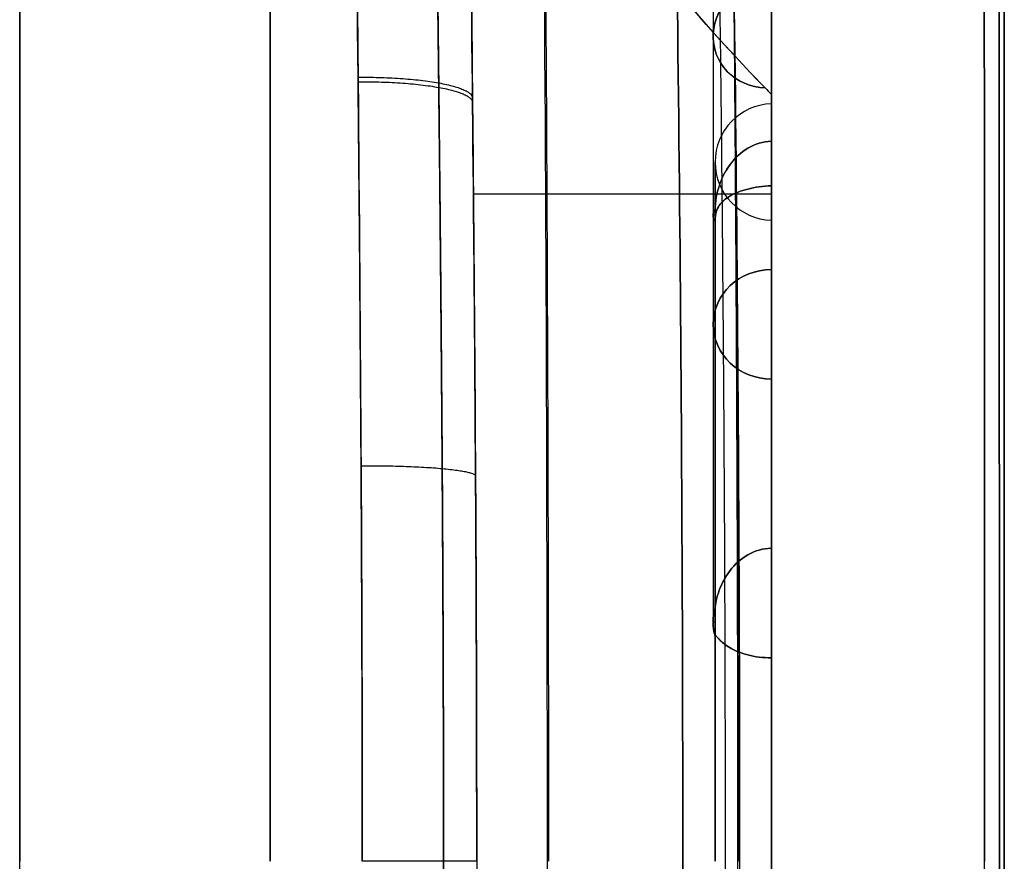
# Model space of a CAD drawing. Header units: millimetres. Extents: x -105 to 152, y -114 to 65.
# Tile 322 of 329: x 144 to 152, y 0 to 7. Entities that reach past the tile are written whole.
import ezdxf

# ---------------------------------------------------------------- set-up
doc = ezdxf.new("R2010")
doc.units = ezdxf.units.MM
doc.layers.add('Layer 01', color=18, linetype='Continuous', true_color=0x000000)

# ---------------------------------------------------------------- blocks, each defined once
blk = doc.blocks.new('Block 02')
at = {"layer": 'Layer 01'}
for p, q in [((143.6228, -35.6503), (143.6228, 35.6503)), ((149.576, 17.5, 7.2487), (149.576, 5.5433, 2.2961)), ((149.576, 17.5, -7.2487), (149.576, 5.5433, -2.2961)), ((150.076, 17.5, 11.2226), (150.076, 4.6168, 11.2226)), ((150.076, 17.5), (150.076, 6.4997)), ((150.076, 17.5, -6.7075), (150.076, 6.1785, -2.018)), ((150.076, 17.5, -11.2226), (150.076, 4.6168, -11.2226)), ((152.076, 17.5), (152.076, -17.5)), ((150.076, 7.5756, -19.3518), (150.076, 3.1685, -7.2434)), ((149.576, 7.0775, 19.4452), (149.576, 2.0521, 5.6382)), ((149.576, 7.0775, -19.4452), (149.576, 2.0521, -5.6382)), ((149.5928, 5.5433, 2.2961), (149.576, 5.5433, 2.2961)), ((149.5928, 5.5433, -2.2961), (149.576, 5.5433, -2.2961)), ((150.076, 5.5003), (150.076, -5.5003)), ((150.076, 4.1836, 12.9561), (150.076, -4.1836, 12.9561)), ((150.076, 4.1836, -12.9561), (150.076, -4.1836, -12.9561)), ((149.5928, 2.0521, 5.6382), (149.576, 2.0521, 5.6382)), ((149.5928, 2.0521, -5.6382), (149.576, 2.0521, -5.6382))]:
    blk.add_line(p, q, dxfattribs=at)
at = {"layer": 'Layer 01', "extrusion": (-1, 2.33222e-16, 5.64488e-16)}
for centre, radius, start, end in [((0, 0, -145.7725), 35.6127, 90, 270), ((0, 0, -149.5928), 6, 157.52521, 202.47479), ((0, 0, -149.5928), 6, 110.02521, 157.47479), ((0, 0, -149.5928), 6, 202.52521, 249.97479), ((0, 0, -149.5928), 6, 90, 109.97479), ((0, 0, -149.5928), 6, 250.02521, 270)]:
    blk.add_arc(centre, radius, start, end, dxfattribs=at)
at = {"layer": 'Layer 01', "extrusion": (1, 2.16783e-31, -3.98619e-16)}
blk.add_arc((0, 0, 143.6228), 35.6503, 270, 90, dxfattribs=at)
at = {"layer": 'Layer 01', "extrusion": (-1, 1.27807e-15, 1.20939e-29)}
blk.add_arc((0, 0, -150.076), 6.4997, 161.91192, 198.08808, dxfattribs=at)
at = {"layer": 'Layer 01'}
blk.add_arc((150.0928, 6), 0.5, 91.92337, 268.07663, dxfattribs=at)
at = {"layer": 'Layer 01', "extrusion": (-1, 5.06295e-16, 5.28883e-16)}
blk.add_arc((0, 0, -150.076), 6.4997, 114.41192, 153.08808, dxfattribs=at)
at = {"layer": 'Layer 01', "extrusion": (-1, 4.17701e-14, -9.13735e-14)}
blk.add_arc((0, 0, -150.076), 6.4997, 206.91192, 245.58808, dxfattribs=at)
at = {"layer": 'Layer 01', "extrusion": (-2.41786e-14, -0.92388, -0.382683)}
blk.add_arc((150.076, 0, -6), 0.5, 165.11278, 194.88722, dxfattribs=at)
at = {"layer": 'Layer 01', "extrusion": (-2.03941e-14, -0.92388, 0.382683)}
blk.add_arc((150.076, 0, -6), 0.5, 165.11278, 194.88722, dxfattribs=at)
at = {"layer": 'Layer 01', "extrusion": (1, -2.33222e-16, -1.8771e-31)}
blk.add_arc((0, 0, 150.076), 5.5003, 270, 90, dxfattribs=at)
at = {"layer": 'Layer 01', "extrusion": (0, -0.34202, 0.939693)}
blk.add_arc((150.076, 0, -13.4713), 0.5, 90, 270, dxfattribs=at)
at = {"layer": 'Layer 01', "extrusion": (0, -0.34202, -0.939693)}
blk.add_arc((150.076, 0, -13.4713), 0.5, 90, 270, dxfattribs=at)
at = {"layer": 'Layer 01', "extrusion": (5.13007e-14, -0.34202, -0.939693)}
blk.add_arc((150.076, 0, -6), 0.5, 165.11278, 194.88722, dxfattribs=at)
at = {"layer": 'Layer 01', "extrusion": (3.50022e-12, -0.34202, 0.939693)}
blk.add_arc((150.076, 0, -6), 0.5, 165.11278, 194.88722, dxfattribs=at)
at = {"layer": 'Layer 01', "extrusion": (-1, -6.76866e-17, -4.94507e-16)}
blk.add_arc((0, 0, -150.076), 6.4997, 90, 105.58808, dxfattribs=at)
at = {"layer": 'Layer 01', "extrusion": (-1, 2.33222e-16, -1.70388e-15)}
blk.add_arc((0, 0, -150.076), 6.4997, 254.41192, 270, dxfattribs=at)
at = {"layer": 'Layer 01'}
for points, knots in [([(151.889, 17.5942, 19.7269), (151.8952, 14.6665, 19.9756), (151.8997, 11.7328, 20.1622), (151.9057, 5.8666, 20.4107), (151.9072, 2.9334, 20.4727), (151.9072, 0, 20.4727)], [-17.616581, -17.616581, -17.616581, -17.616581, -8.808291, -8.808291, 0, 0, 0, 0]), ([(151.889, -17.5942, -19.7269), (151.8952, -14.6666, -19.9756), (151.8997, -11.733, -20.1622), (151.9057, -5.867, -20.4106), (151.9087, -0.0007, -20.5347), (151.9057, 5.866, -20.4107), (151.8997, 11.7331, -20.1622), (151.8952, 14.6666, -19.9756), (151.889, 17.5942, -19.7269)], [-35.234475, -35.234475, -35.234475, -35.234475, -26.425856, -26.425856, -17.617237, -8.808619, -8.808619, 0, 0, 0, 0]), ([(146.5639, 0, 35.5989), (146.5639, 1.1294, 35.5989), (146.5603, 2.2689, 35.5445), (146.5476, 4.5145, 35.3298), (146.5384, 5.626, 35.1699), (146.5075, 8.9272, 34.5352), (146.4812, 11.0842, 33.9071), (146.4752, 13.1954, 33.0647)], [0, 0, 0, 0, 3.382657, 3.382657, 6.765314, 6.765314, 13.530628, 13.530628, 13.530628, 13.530628]), ([(146.4752, 13.1954, -33.0647), (146.4782, 12.1404, -33.4857), (146.4866, 11.0654, -33.8559), (146.5066, 8.8887, -34.491), (146.5181, 7.7935, -34.7543), (146.549, 4.4877, -35.3864), (146.5639, 2.2574, -35.5989), (146.5639, 0, -35.5989)], [0, 0, 0, 0, 3.382634, 3.382634, 6.765268, 6.765268, 13.530536, 13.530536, 13.530536, 13.530536]), ([(149.6792, 12.0104, -38.9978), (149.7631, 8.0074, -38.9962), (149.8037, 4.0037, -38.9954), (149.8037, -4.0035, -38.9954), (149.7631, -8.0074, -38.9962), (149.6792, -12.0104, -38.9978)], [0, 0, 0, 0, 12.011526, 12.011526, 24.023052, 24.023052, 24.023052, 24.023052]), ([(147.5464, 0, 34.5935), (147.5464, 0.9682, 34.5935), (147.5437, 1.9447, 34.5535), (147.5337, 3.8747, 34.395), (147.5264, 4.8316, 34.2767), (147.5006, 7.6781, 33.8072), (147.4777, 9.5439, 33.342), (147.4644, 11.3772, 32.7204)], [0, 0, 0, 0, 2.897555, 2.897555, 5.795109, 5.795109, 11.590218, 11.590218, 11.590218, 11.590218]), ([(147.4644, 11.3772, -32.7204), (147.4711, 10.4556, -33.0328), (147.4804, 9.5193, -33.3074), (147.4996, 7.6413, -33.7755), (147.5095, 6.6973, -33.9698), (147.5352, 3.8511, -34.4367), (147.5464, 1.9345, -34.5936), (147.5464, -0.9697, -34.5935), (147.5437, -1.946, -34.5534), (147.5337, -3.8758, -34.3948), (147.5263, -4.8325, -34.2766), (147.5006, -7.6786, -33.8071), (147.4777, -9.5442, -33.3419), (147.4644, -11.3772, -32.7204)], [0, 0, 0, 0, 2.897549, 2.897549, 5.795099, 5.795099, 11.590197, 11.590197, 14.487746, 14.487746, 17.385296, 17.385296, 23.180394, 23.180394, 23.180394, 23.180394]), ([(147.5013, 11.1194, -32.0122), (147.6275, 10.3567, -29.9167), (147.9016, 9.5977, -27.8309), (148.7441, 8.0982, -23.7087), (149.3121, 7.3587, -21.6746), (150.0243, 6.6355, -19.6849)], [0, 0, 0, 0, 6.703993, 6.703993, 13.407987, 13.407987, 13.407987, 13.407987]), ([(150.0243, 6.6355, -19.6849), (149.8984, 6.6407, -19.6608), (149.7794, 6.6925, -19.621), (149.6145, 6.8634, -19.5299), (149.5701, 6.9828, -19.4786), (149.5834, 7.2216, -19.394), (149.6408, 7.3413, -19.3605), (149.8252, 7.515, -19.3297), (149.9509, 7.5685, -19.3324), (150.076, 7.5756, -19.3518)], [0, 0, 0, 0, 0.391257, 0.391257, 0.782514, 0.782514, 1.173771, 1.173771, 1.565028, 1.565028, 1.565028, 1.565028]), ([(150.076, 7.5756, 19.3518), (149.951, 7.5685, 19.3324), (149.8257, 7.5156, 19.3296), (149.6401, 7.3406, 19.3607), (149.5833, 7.2215, 19.3941), (149.5701, 6.982, 19.4789), (149.6149, 6.8628, 19.5301), (149.7794, 6.6926, 19.621), (149.8995, 6.6406, 19.661), (150.0243, 6.6355, 19.6849)], [0, 0, 0, 0, 0.391266, 0.391266, 0.782533, 0.782533, 1.173799, 1.173799, 1.565065, 1.565065, 1.565065, 1.565065]), ([(149.5928, 5.5924, 2.1774), (149.5929, 5.6258, 2.1908), (149.597, 5.6634, 2.1893), (149.6098, 5.7329, 2.1781), (149.6186, 5.7667, 2.1687), (149.6512, 5.8639, 2.1387), (149.6821, 5.9253, 2.1153), (149.763, 6.0345, 2.0731), (149.814, 6.0832, 2.0534), (149.9343, 6.1542, 2.0253), (150.0037, 6.1763, 2.0171), (150.076, 6.1785, 2.018)], [0, 0, 0, 0, 0.1080816, 0.1080816, 0.2161632, 0.2161632, 0.4323264, 0.4323264, 0.6484896, 0.6484896, 0.8646528, 0.8646528, 0.8646528, 0.8646528]), ([(150.076, 6.1785, -2.018), (150.0037, 6.1763, -2.0171), (149.9341, 6.1542, -2.0254), (149.8136, 6.0829, -2.0535), (149.7628, 6.0344, -2.0731), (149.6817, 5.9247, -2.1156), (149.6512, 5.8637, -2.1387), (149.6185, 5.7666, -2.1687), (149.6097, 5.7328, -2.1782), (149.597, 5.6631, -2.1893), (149.5929, 5.6254, -2.1907), (149.5928, 5.5924, -2.1774)], [0, 0, 0, 0, 0.2161577, 0.2161577, 0.4323154, 0.4323154, 0.648473, 0.648473, 0.7565519, 0.7565519, 0.8646307, 0.8646307, 0.8646307, 0.8646307]), ([(150.076, 5.7958, 2.9419), (150.0037, 5.7936, 2.941), (149.9341, 5.7838, 2.9195), (149.8136, 5.7533, 2.8492), (149.7628, 5.7329, 2.8011), (149.6817, 5.6853, 2.6934), (149.6512, 5.6586, 2.634), (149.6185, 5.6111, 2.5441), (149.6097, 5.5939, 2.5135), (149.597, 5.5525, 2.4564), (149.5929, 5.527, 2.4288), (149.5928, 5.4941, 2.4148)], [0, 0, 0, 0, 0.2161611, 0.2161611, 0.4323222, 0.4323222, 0.6484833, 0.6484833, 0.7565638, 0.7565638, 0.8646444, 0.8646444, 0.8646444, 0.8646444]), ([(149.5928, 5.4941, -2.4148), (149.5929, 5.527, -2.4288), (149.597, 5.5524, -2.4563), (149.6098, 5.5941, -2.5137), (149.6184, 5.611, -2.5438), (149.651, 5.6584, -2.6336), (149.6819, 5.6854, -2.6936), (149.7623, 5.7326, -2.8004), (149.8131, 5.7532, -2.8489), (149.9337, 5.7837, -2.9194), (150.0038, 5.7936, -2.941), (150.076, 5.7958, -2.9419)], [0, 0, 0, 0, 0.1080801, 0.1080801, 0.2161602, 0.2161602, 0.4323205, 0.4323205, 0.6484807, 0.6484807, 0.8646409, 0.8646409, 0.8646409, 0.8646409]), ([(149.5928, 2.1728, 5.5942), (149.5929, 2.1856, 5.6282), (149.597, 2.2118, 5.6543), (149.6097, 2.2669, 5.6981), (149.6184, 2.2967, 5.7166), (149.6513, 2.3851, 5.7684), (149.6817, 2.4428, 5.7973), (149.7627, 2.5482, 5.8496), (149.8131, 2.5953, 5.872), (149.9346, 2.6648, 5.9058), (150.0048, 2.6855, 5.9164), (150.076, 2.6863, 5.9186)], [0, 0, 0, 0, 0.1080862, 0.1080862, 0.2161724, 0.2161724, 0.4323448, 0.4323448, 0.6485172, 0.6485172, 0.8646896, 0.8646896, 0.8646896, 0.8646896]), ([(150.076, 2.6863, -5.9186), (150.0037, 2.6855, -5.9163), (149.934, 2.6644, -5.9056), (149.8136, 2.5956, -5.8721), (149.7626, 2.548, -5.8495), (149.6821, 2.4434, -5.7977), (149.6511, 2.3846, -5.7681), (149.6185, 2.2969, -5.7167), (149.6098, 2.2674, -5.6984), (149.597, 2.2118, -5.6544), (149.5929, 2.1855, -5.628), (149.5928, 2.1728, -5.5942)], [0, 0, 0, 0, 0.2161655, 0.2161655, 0.4323311, 0.4323311, 0.6484966, 0.6484966, 0.7565794, 0.7565794, 0.8646622, 0.8646622, 0.8646622, 0.8646622]), ([(150.076, 1.7466, 6.2606), (150.0041, 1.7458, 6.2584), (149.934, 1.755, 6.2367), (149.8135, 1.7862, 6.1666), (149.7627, 1.808, 6.1189), (149.6822, 1.8548, 6.012), (149.6512, 1.8809, 5.9515), (149.6186, 1.9151, 5.8558), (149.6098, 1.926, 5.8226), (149.597, 1.9402, 5.7533), (149.5929, 1.9435, 5.7164), (149.5928, 1.9314, 5.6821)], [0, 0, 0, 0, 0.2161691, 0.2161691, 0.4323383, 0.4323383, 0.6485074, 0.6485074, 0.7565919, 0.7565919, 0.8646765, 0.8646765, 0.8646765, 0.8646765]), ([(149.5928, 1.9314, -5.6821), (149.5929, 1.9435, -5.7163), (149.597, 1.9402, -5.7532), (149.6097, 1.9261, -5.8221), (149.6184, 1.9152, -5.8554), (149.6513, 1.8808, -5.9519), (149.6817, 1.8552, -6.0112), (149.7627, 1.808, -6.119), (149.8131, 1.7863, -6.1665), (149.9346, 1.7548, -6.237), (150.0048, 1.7458, -6.2584), (150.076, 1.7466, -6.2606)], [0, 0, 0, 0, 0.1080865, 0.1080865, 0.216173, 0.216173, 0.4323459, 0.4323459, 0.6485189, 0.6485189, 0.8646919, 0.8646919, 0.8646919, 0.8646919])]:
    blk.add_open_spline(points, degree=3, knots=knots, dxfattribs=at)
for points, degree in [([(150.076, 17.5, 6.7075), (150.076, 11.8393, 4.3628), (150.076, 6.1785, 2.018)], 2), ([(150.076, 6.1785, -2.018), (150.076, 11.8393, -4.3628), (150.076, 17.5, -6.7075)], 2), ([(150.076, 5.7958, 2.9419), (150.076, 11.5522, 5.3263), (150.076, 17.3087, 7.7107)], 2), ([(150.076, 17.3087, -7.7107), (150.076, 11.5522, -5.3263), (150.076, 5.7958, -2.9419)], 2), ([(149.8037, 0, 38.9954), (149.8037, 4.0035, 38.9954), (149.7631, 8.0074, 38.9962), (149.6792, 12.0104, 38.9978)], 3), ([(150.0243, 6.6355, 19.6849), (148.5999, 8.082, 23.6642), (147.7535, 9.5945, 27.8226), (147.5013, 11.1194, 32.0122)], 3), ([(148.1259, 9.2207, 26.7942), (148.1502, 6.1496, 26.9398), (148.1624, 3.0748, 27.0127), (148.1624, 0, 27.0127)], 3), ([(150.076, 7.5756, 19.3518), (150.076, 5.1309, 12.6352), (150.076, 2.6863, 5.9186)], 2), ([(150.076, 2.6863, -5.9186), (150.076, 5.1309, -12.6352), (150.076, 7.5756, -19.3518)], 2), ([(150.0243, 6.6355, 19.6849), (150.0414, 6.6163, 19.6373), (150.0586, 6.5979, 19.5894), (150.076, 6.5803, 19.5412)], 3), ([(150.0243, 6.6355, -19.6849), (150.0414, 6.6163, -19.6373), (150.0586, 6.5979, -19.5894), (150.076, 6.5803, -19.5412)], 3), ([(150.076, 1.7466, 6.2606), (150.076, 4.1635, 12.9009), (150.076, 6.5803, 19.5412)], 2), ([(150.076, 6.5803, -19.5412), (150.076, 4.1635, -12.9009), (150.076, 1.7466, -6.2606)], 2)]:
    blk.add_open_spline(points, degree=degree, dxfattribs=at)
for points, weights, knots in [([(152.0289, -17.5478, 19.2159), (152.0321, -11.7001, 19.7287), (152.0335, -5.8485, 19.9837), (152.0335, 5.8485, 19.9837), (152.0321, 11.7001, 19.7287), (152.0289, 17.5478, 19.2159)], [0.992145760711, 0.992668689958, 0.9929144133, 0.9929144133, 0.992668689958, 0.992145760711], [0, 0, 0, 0, 17.620546, 17.620546, 35.241093, 35.241093, 35.241093, 35.241093]), ([(152.0289, 17.5478, -19.2159), (152.0321, 11.7001, -19.7287), (152.0335, 5.8485, -19.9837), (152.0335, -5.8485, -19.9837), (152.0321, -11.7001, -19.7287), (152.0289, -17.5478, -19.2159)], [0.992145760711, 0.992668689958, 0.9929144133, 0.9929144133, 0.992668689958, 0.992145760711], [0, 0, 0, 0, 17.620546, 17.620546, 35.241093, 35.241093, 35.241093, 35.241093]), ([(147.152, 13.0933, 32.8039), (147.1646, 10.9937, 33.6349), (147.1962, 8.8578, 34.2509), (147.2325, 5.5861, 34.8751), (147.2431, 4.4838, 35.0325), (147.2577, 2.2553, 35.2441), (147.2617, 1.1249, 35.2978), (147.2617, -2.238, 35.2981), (147.2451, -4.4484, 35.0897), (147.2087, -7.7333, 34.4667), (147.1949, -8.8198, 34.2077), (147.1697, -10.9794, 33.5827), (147.1583, -12.0467, 33.2181), (147.152, -13.0933, 32.8039)], [0.865947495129, 0.862809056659, 0.86021336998, 0.857528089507, 0.856833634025, 0.855895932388, 0.855654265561, 0.855652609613, 0.856607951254, 0.859283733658, 0.860380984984, 0.862932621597, 0.864381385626, 0.865947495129], [0, 0, 0, 0, 6.76529, 6.76529, 10.147936, 10.147936, 13.530581, 13.530581, 20.295871, 20.295871, 23.678516, 23.678516, 27.061162, 27.061162, 27.061162, 27.061162]), ([(147.152, -13.0933, -32.8039), (147.1646, -10.9937, -33.6349), (147.1962, -8.8578, -34.2509), (147.2325, -5.5861, -34.8751), (147.2431, -4.4838, -35.0325), (147.2577, -2.2553, -35.2441), (147.2617, -1.1249, -35.2978), (147.2617, 2.238, -35.2981), (147.2451, 4.4484, -35.0897), (147.2087, 7.7333, -34.4667), (147.1949, 8.8198, -34.2077), (147.1697, 10.9794, -33.5827), (147.1583, 12.0467, -33.2181), (147.152, 13.0933, -32.8039)], [0.865947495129, 0.862809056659, 0.860213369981, 0.857528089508, 0.856833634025, 0.855895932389, 0.855654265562, 0.855652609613, 0.856607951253, 0.859283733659, 0.860380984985, 0.862932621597, 0.864381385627, 0.865947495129], [0, 0, 0, 0, 6.76529, 6.76529, 10.147936, 10.147936, 13.530581, 13.530581, 20.295871, 20.295871, 23.678516, 23.678516, 27.061162, 27.061162, 27.061162, 27.061162]), ([(149.5577, -12.0078, -39.3832), (149.6417, -8.0049, -39.3817), (149.6822, -4.0025, -39.3809), (149.6822, 4.0025, -39.3809), (149.6417, 8.0049, -39.3817), (149.5577, 12.0078, -39.3832)], [0.836700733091, 0.836664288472, 0.836646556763, 0.836646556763, 0.836664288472, 0.836700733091], [0, 0, 0, 0, 12.012601, 12.012601, 24.025201, 24.025201, 24.025201, 24.025201]), ([(149.5577, -12.0078, 39.3832), (149.6417, -8.0049, 39.3817), (149.6822, -4.0025, 39.3809), (149.6822, 4.0025, 39.3809), (149.6417, 8.0049, 39.3817), (149.5577, 12.0078, 39.3832)], [0.836700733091, 0.836664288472, 0.836646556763, 0.836646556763, 0.836664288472, 0.836700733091], [0, 0, 0, 0, 12.012601, 12.012601, 24.025201, 24.025201, 24.025201, 24.025201])]:
    blk.add_rational_spline(points, weights, degree=3, knots=knots, dxfattribs=at)
at = {"layer": 'Layer 01', "extrusion": (-1, 8.12049e-16, 4.04136e-14)}
blk.add_open_spline([(152.076, 17.5, -18.6884), (152.076, 11.6667, -19.2175), (152.076, 0, -19.7434), (152.076, -11.6667, -19.2175), (152.076, -17.5, -18.6884)], degree=3, dxfattribs=at)
at = {"layer": 'Layer 01', "extrusion": (1, -2.18785e-29, -2.69424e-14)}
blk.add_open_spline([(152.076, -17.5, 18.6884), (152.076, -11.6667, 19.2175), (152.076, 0, 19.7434), (152.076, 11.6667, 19.2175), (152.076, 17.5, 18.6884)], degree=3, dxfattribs=at)
at = {"layer": 'Layer 01', "extrusion": (0.971007, -5.32203e-15, -0.23905)}
blk.add_rational_spline([(149.662, 14.6009, 29.3263), (149.7465, 9.741, 29.6694), (149.7887, 4.8719, 29.841), (149.7887, 0, 29.841)], [0.986113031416, 0.985837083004, 0.985994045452, 0.986583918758], degree=3, dxfattribs=at)
at = {"layer": 'Layer 01', "extrusion": (-0.971019, -2.90773e-17, -0.239001)}
blk.add_rational_spline([(149.6623, -14.6008, -29.3242), (149.8313, -4.8755, -30.0108), (149.8313, 4.8755, -30.0108), (149.6623, 14.6008, -29.3242)], [0.985436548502, 0.983707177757, 0.983707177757, 0.985436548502], degree=3, dxfattribs=at)
at = {"layer": 'Layer 01', "extrusion": (0.017452, 3.16682e-16, -0.999848)}
blk.add_open_spline([(149.1911, 12, -39.5529), (149.275, 8, -39.5514), (149.356, 0, -39.55), (149.275, -8, -39.5514), (149.1911, -12, -39.5529)], degree=3, dxfattribs=at)
at = {"layer": 'Layer 01', "extrusion": (-0.017452, -2.96014e-16, -0.999848)}
blk.add_open_spline([(149.1911, -12, 39.5529), (149.275, -8, 39.5514), (149.356, 0, 39.55), (149.275, 8, 39.5514), (149.1911, 12, 39.5529)], degree=3, dxfattribs=at)
at = {"layer": 'Layer 01', "extrusion": (-0.986168, -9.26967e-16, -0.165746)}
blk.add_open_spline([(148.1166, -9.2396, -26.8462), (148.1657, -3.0849, -27.1385), (148.1657, 3.0847, -27.1385), (148.1166, 9.2395, -26.8462)], degree=3, dxfattribs=at)
at = {"layer": 'Layer 01', "extrusion": (0.009472, -0.981964, 0.188829)}
blk.add_rational_spline([(146.5281, 6.7283, 34.9579), (147.5005, 6.7342, 34.9395), (147.5105, 6.5506, 33.9845)], [0.999999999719, 0.716855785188, 0.999981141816], degree=2, dxfattribs=at)
at = {"layer": 'Layer 01', "extrusion": (-0.009449, 0.982173, 0.187743)}
blk.add_rational_spline([(146.5285, 6.6896, -34.9654), (147.5011, 6.6955, -34.9469), (147.5109, 6.5129, -33.9915)], [0.999999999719, 0.716785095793, 0.999997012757], degree=2, dxfattribs=at)
at = {"layer": 'Layer 01', "extrusion": (1, 0, 0)}
blk.add_open_spline([(150.076, 6.5803, 19.5412), (150.076, 4.3927, 19.6146), (150.076, 2.1992, 19.6516), (150.076, 0, 19.6516)], degree=3, dxfattribs=at)
at = {"layer": 'Layer 01', "extrusion": (-1, 2.1596e-15, 1.71771e-13)}
blk.add_open_spline([(150.076, -6.5803, -19.5412), (150.076, -4.3927, -19.6146), (150.076, -2.1992, -19.6516), (150.076, 2.1992, -19.6516), (150.076, 4.3927, -19.6146), (150.076, 6.5803, -19.5412)], degree=3, knots=[-13.163734, -13.163734, -13.163734, -13.163734, -6.581867, -6.581867, 0, 0, 0, 0], dxfattribs=at)
at = {"layer": 'Layer 01', "extrusion": (-1.83051e-15, -1, 1.66428e-16)}
blk.add_open_spline([(150.076, 5.7253, 19.568), (149.2226, 5.7253, 21.9597), (148.5768, 5.7253, 24.4255), (148.1484, 5.7253, 26.9285), (147.7414, 5.7253, 29.306), (147.5304, 5.7253, 31.7171), (147.5183, 5.7253, 34.1292)], degree=3, knots=[0.093701, 0.093701, 0.093701, 0.093701, 7.736383, 7.736383, 7.736383, 14.996057, 14.996057, 14.996057, 14.996057], dxfattribs=at)
at = {"layer": 'Layer 01', "extrusion": (-2.20339e-10, -0.92388, -0.382683)}
blk.add_open_spline([(149.5928, 5.5924, 2.1774), (149.5928, 5.5597, 2.2565), (149.5928, 5.5269, 2.3357), (149.5928, 5.4941, 2.4148)], degree=3, dxfattribs=at)
at = {"layer": 'Layer 01', "extrusion": (-3.44907e-10, -0.92388, 0.382683)}
blk.add_open_spline([(149.5928, 5.4941, -2.4148), (149.5928, 5.5269, -2.3357), (149.5928, 5.5597, -2.2565), (149.5928, 5.5924, -2.1774)], degree=3, dxfattribs=at)
at = {"layer": 'Layer 01', "extrusion": (-0.005811, 0.995436, -0.095255)}
blk.add_rational_spline([(146.554, 3.3947, 35.4369), (147.538, 3.3987, 35.4192), (147.5365, 3.305, 34.4396)], [0.999999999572, 0.712730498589, 0.999998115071], degree=2, dxfattribs=at)
at = {"layer": 'Layer 01', "extrusion": (8.70639e-11, 0.34202, 0.939693)}
blk.add_open_spline([(149.5928, 2.1728, 5.5942), (149.5928, 2.0924, 5.6235), (149.5928, 2.0119, 5.6528), (149.5928, 1.9314, 5.6821)], degree=3, dxfattribs=at)
at = {"layer": 'Layer 01', "extrusion": (3.13832e-08, -0.34202, 0.939693)}
blk.add_open_spline([(149.5928, 1.9314, -5.6821), (149.5928, 2.0119, -5.6528), (149.5928, 2.0924, -5.6235), (149.5928, 2.1728, -5.5942)], degree=3, dxfattribs=at)
at = {"layer": 'Layer 01', "extrusion": (-7.16803e-06, 1, -0.000110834)}
blk.add_rational_spline([(146.5639, 0.004, 35.5989), (147.5519, 0.004, 35.5817), (147.5464, 0.0038, 34.5935)], [0.999999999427, 0.711307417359, 0.999999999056], degree=2, dxfattribs=at)

msp = doc.modelspace()

# ---------------------------------------------------------------- block references
at = {"layer": 'Layer 01'}
msp.add_blockref('Block 02', (0, 0), dxfattribs=at)

doc.saveas('drawing.dxf')
